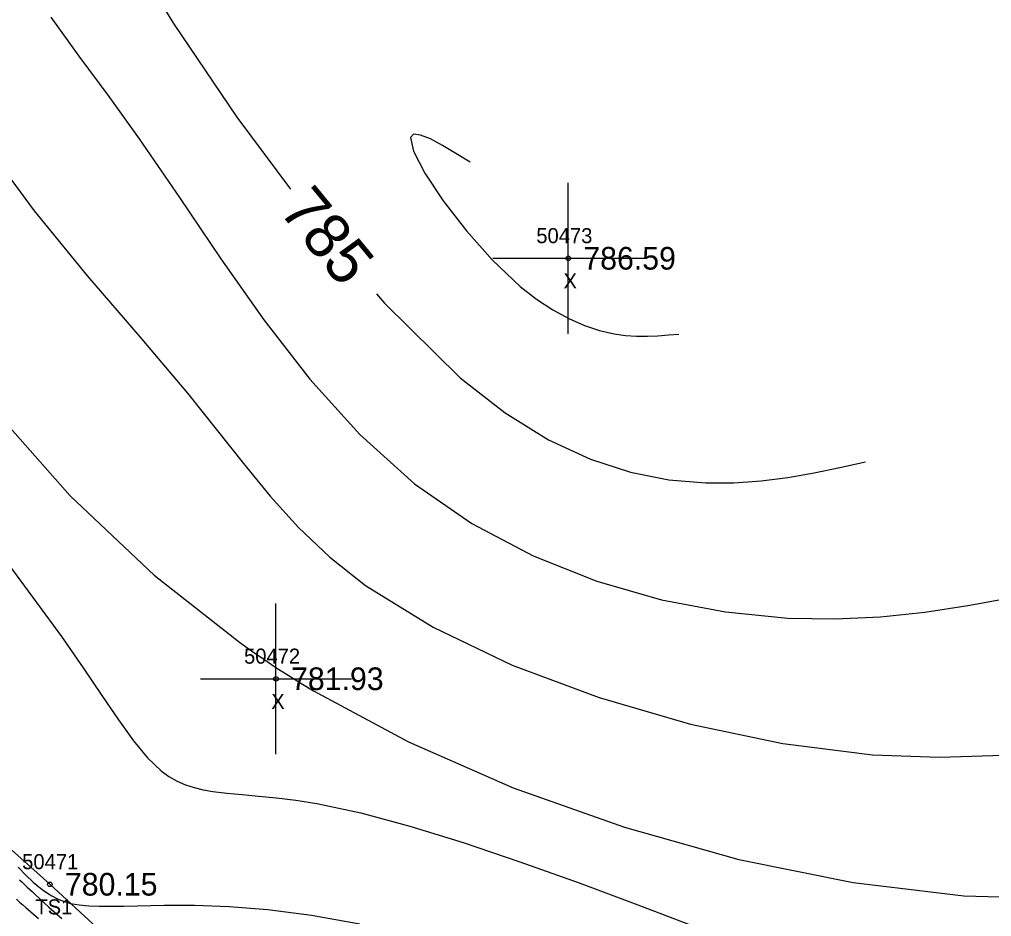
# Model space of a CAD drawing. Extents: x 1378535 to 1380697, y 997729 to 1000024.
# Drawn here: x 1379386.1 to 1379450.5, y 999295.4 to 999354.9 of the extents above; entities that cross this region are included whole.
import ezdxf

# ---------------------------------------------------------------- set-up
doc = ezdxf.new("R2010")
doc.units = 0
for name, color, linetype in [('RD_DTM_BkLn2', 7, 'Continuous'), ('RD_DTM_BkLn_txCode', 7, 'Continuous'), ('RD_DTM_Major1', 7, 'Continuous'), ('RD_DTM_Major1_Lbl', 7, 'Continuous'), ('RD_DTM_Minor1', 7, 'Continuous'), ('RD_EX_Misc', 7, 'Continuous'), ('RD_EX_Misc_txCode', 7, 'Continuous'), ('RD_EX_TX_Misc_ELEV', 7, 'Continuous'), ('RD_SMD_Locator', 7, 'Continuous')]:
    doc.layers.add(name, color=color, linetype=linetype)

msp = doc.modelspace()

# ---------------------------------------------------------------- linework, layer by layer
at = {"layer": 'RD_DTM_BkLn2'}
msp.add_lwpolyline([(1379494.504, 999194.125), (1379456.694, 999214.003), (1379436.374, 999253.04), (1379388.122, 999297.569), (1379349.799, 999331.884), (1379305.784, 999362.026), (1379275.226, 999386.673), (1379224.721, 999421.459), (1379183.395, 999457.982)], dxfattribs=at)
at = {"layer": 'RD_DTM_Major1'}
for points in [[(1379405.025, 999356.188), (1379401.927, 999358.686), (1379398.949, 999361.058), (1379396.21, 999363.177), (1379393.831, 999364.917), (1379391.932, 999366.152), (1379390.631, 999366.755), (1379390.428, 999366.791), (1379390.264, 999366.787), (1379390.137, 999366.741), (1379390.048, 999366.654), (1379389.996, 999366.524), (1379389.981, 999366.352), (1379390.008, 999366.114), (1379390.078, 999365.823), (1379390.191, 999365.48), (1379390.346, 999365.084), (1379390.543, 999364.633), (1379390.78, 999364.129), (1379392.984, 999360.066), (1379396.324, 999354.637), (1379400.514, 999348.437), (1379404.069, 999343.67)], [(1379409.78, 999336.718), (1379410.302, 999336.101), (1379415.325, 999331.152), (1379418.311, 999328.825), (1379421.185, 999327.048), (1379423.95, 999325.757), (1379426.606, 999324.89), (1379429.156, 999324.384), (1379431.601, 999324.177), (1379433.466, 999324.184), (1379435.277, 999324.314), (1379437.044, 999324.543), (1379438.779, 999324.846), (1379440.492, 999325.198), (1379442.195, 999325.575)], [(1379386.026, 999298.712), (1379386.534, 999298.165), (1379387.024, 999297.699), (1379387.499, 999297.302), (1379387.678, 999297.167), (1379387.96, 999296.97), (1379388.245, 999296.794), (1379388.536, 999296.64), (1379388.838, 999296.507), (1379389.156, 999296.394), (1379389.494, 999296.303), (1379390.068, 999296.201), (1379390.705, 999296.14), (1379391.406, 999296.113), (1379392.176, 999296.111), (1379393.015, 999296.126), (1379393.927, 999296.149), (1379395.699, 999296.186), (1379397.718, 999296.183), (1379400.005, 999296.099), (1379402.58, 999295.891), (1379405.462, 999295.519), (1379408.671, 999294.941)]]:
    msp.add_lwpolyline(points, dxfattribs=at)
at = {"layer": 'RD_DTM_Minor1'}
for points in [[(1379369.249, 999359.192), (1379371.551, 999351.484), (1379374.997, 999343.471), (1379379.256, 999336.075), (1379384.141, 999329.343), (1379389.466, 999323.324), (1379395.046, 999318.065), (1379400.695, 999313.613), (1379401.499, 999313.045), (1379402.304, 999312.492), (1379403.113, 999311.952), (1379403.931, 999311.424), (1379404.76, 999310.904), (1379405.604, 999310.393), (1379411.888, 999307.018), (1379418.829, 999303.974), (1379426.204, 999301.345), (1379433.793, 999299.218), (1379441.371, 999297.679), (1379448.717, 999296.812), (1379454.252, 999296.64)], [(1379377.933, 999357.034), (1379380.544, 999351.768), (1379383.662, 999346.834), (1379387.089, 999342.216), (1379390.627, 999337.901), (1379394.079, 999333.875), (1379397.247, 999330.126), (1379399.157, 999327.739), (1379400.951, 999325.465), (1379402.733, 999323.3), (1379404.607, 999321.235), (1379406.678, 999319.265), (1379409.05, 999317.385), (1379413.528, 999314.61), (1379418.769, 999312.107), (1379424.539, 999309.943), (1379430.6, 999308.185), (1379436.717, 999306.902), (1379442.653, 999306.161), (1379447.1, 999305.987), (1379451.329, 999306.131)], [(1379388.188, 999355.069), (1379390.054, 999352.487), (1379392.026, 999349.811), (1379394.051, 999347.002), (1379396.719, 999343.103), (1379399.452, 999339.051), (1379402.312, 999334.987), (1379405.362, 999331.051), (1379408.667, 999327.384), (1379412.288, 999324.128), (1379416.094, 999321.495), (1379420.155, 999319.35), (1379424.376, 999317.67), (1379428.662, 999316.436), (1379432.917, 999315.626), (1379437.046, 999315.22), (1379440.178, 999315.166), (1379443.194, 999315.312), (1379446.118, 999315.619), (1379448.973, 999316.045), (1379451.781, 999316.552)], [(1379415.986, 999345.447), (1379415.041, 999346.032), (1379414.145, 999346.563), (1379413.347, 999346.987), (1379412.694, 999347.25), (1379412.236, 999347.299), (1379412.021, 999347.08), (1379412.224, 999346.173), (1379412.988, 999344.711), (1379414.197, 999342.89), (1379415.731, 999340.904), (1379417.473, 999338.948), (1379419.304, 999337.216), (1379420.392, 999336.364), (1379421.466, 999335.652), (1379422.522, 999335.074), (1379423.554, 999334.623), (1379424.56, 999334.29), (1379425.535, 999334.069), (1379426.283, 999333.966), (1379427.013, 999333.918), (1379427.729, 999333.913), (1379428.433, 999333.941), (1379429.13, 999333.99), (1379429.823, 999334.051)], [(1379385.585, 999318.507), (1379388.892, 999314.001), (1379390.325, 999311.928), (1379391.569, 999310.079), (1379392.666, 999308.462), (1379393.659, 999307.086), (1379394.588, 999305.959), (1379395.495, 999305.088), (1379396.02, 999304.707), (1379396.556, 999304.402), (1379397.109, 999304.162), (1379397.684, 999303.976), (1379398.285, 999303.833), (1379398.918, 999303.724), (1379399.852, 999303.608), (1379400.863, 999303.513), (1379401.958, 999303.419), (1379403.145, 999303.304), (1379404.429, 999303.148), (1379405.819, 999302.93), (1379408.728, 999302.308), (1379411.979, 999301.431), (1379415.514, 999300.338), (1379419.278, 999299.066), (1379423.215, 999297.654), (1379427.266, 999296.141), (1379431.859, 999294.389)], [(1379386.101, 999297.864), (1379386.28, 999297.698), (1379386.455, 999297.535), (1379386.628, 999297.376), (1379386.798, 999297.219), (1379386.964, 999297.066), (1379387.128, 999296.916), (1379388.066, 999296.058), (1379388.909, 999295.295)], [(1379385.913, 999296.579), (1379386.122, 999296.393), (1379386.326, 999296.211), (1379386.526, 999296.033), (1379387.36, 999295.302)]]:
    msp.add_lwpolyline(points, dxfattribs=at)
at = {"layer": 'RD_EX_Misc'}
for p, q in [((1379422.486, 999334.077), (1379422.486, 999344.077)), ((1379417.486, 999339.077), (1379427.486, 999339.077)), ((1379403.112, 999306.196), (1379403.112, 999316.196)), ((1379398.112, 999311.196), (1379408.112, 999311.196))]:
    msp.add_line(p, q, dxfattribs=at)
at = {"layer": 'RD_SMD_Locator'}
for centre in [(1379422.486, 999339.077), (1379403.112, 999311.196), (1379388.122, 999297.569)]:
    msp.add_circle(centre, 0.15, dxfattribs=at)

# ---------------------------------------------------------------- texts
at = {"layer": 'RD_DTM_BkLn_txCode'}
for s, p in [('50471', (1379386.287, 999298.569)), ('TS1', (1379387.161, 999295.569))]:
    msp.add_text(s, height=1, dxfattribs=at).set_placement(p)
at = {"layer": 'RD_DTM_Major1_Lbl'}
msp.add_text('785', height=3, rotation=309.40438, dxfattribs=at).set_placement((1379403.244, 999342.216))
at = {"layer": 'RD_EX_Misc_txCode'}
for s, p in [('50473', (1379420.368, 999340.077)), ('X', (1379422.171, 999337.077)), ('50472', (1379400.994, 999312.196)), ('X', (1379402.797, 999309.196))]:
    msp.add_text(s, height=1, dxfattribs=at).set_placement(p)
at = {"layer": 'RD_EX_TX_Misc_ELEV'}
for s, p in [('786.59', (1379423.486, 999338.327)), ('781.93', (1379404.112, 999310.446)), ('780.15', (1379389.122, 999296.819))]:
    msp.add_text(s, height=1.5, dxfattribs=at).set_placement(p)

doc.saveas('drawing.dxf')
